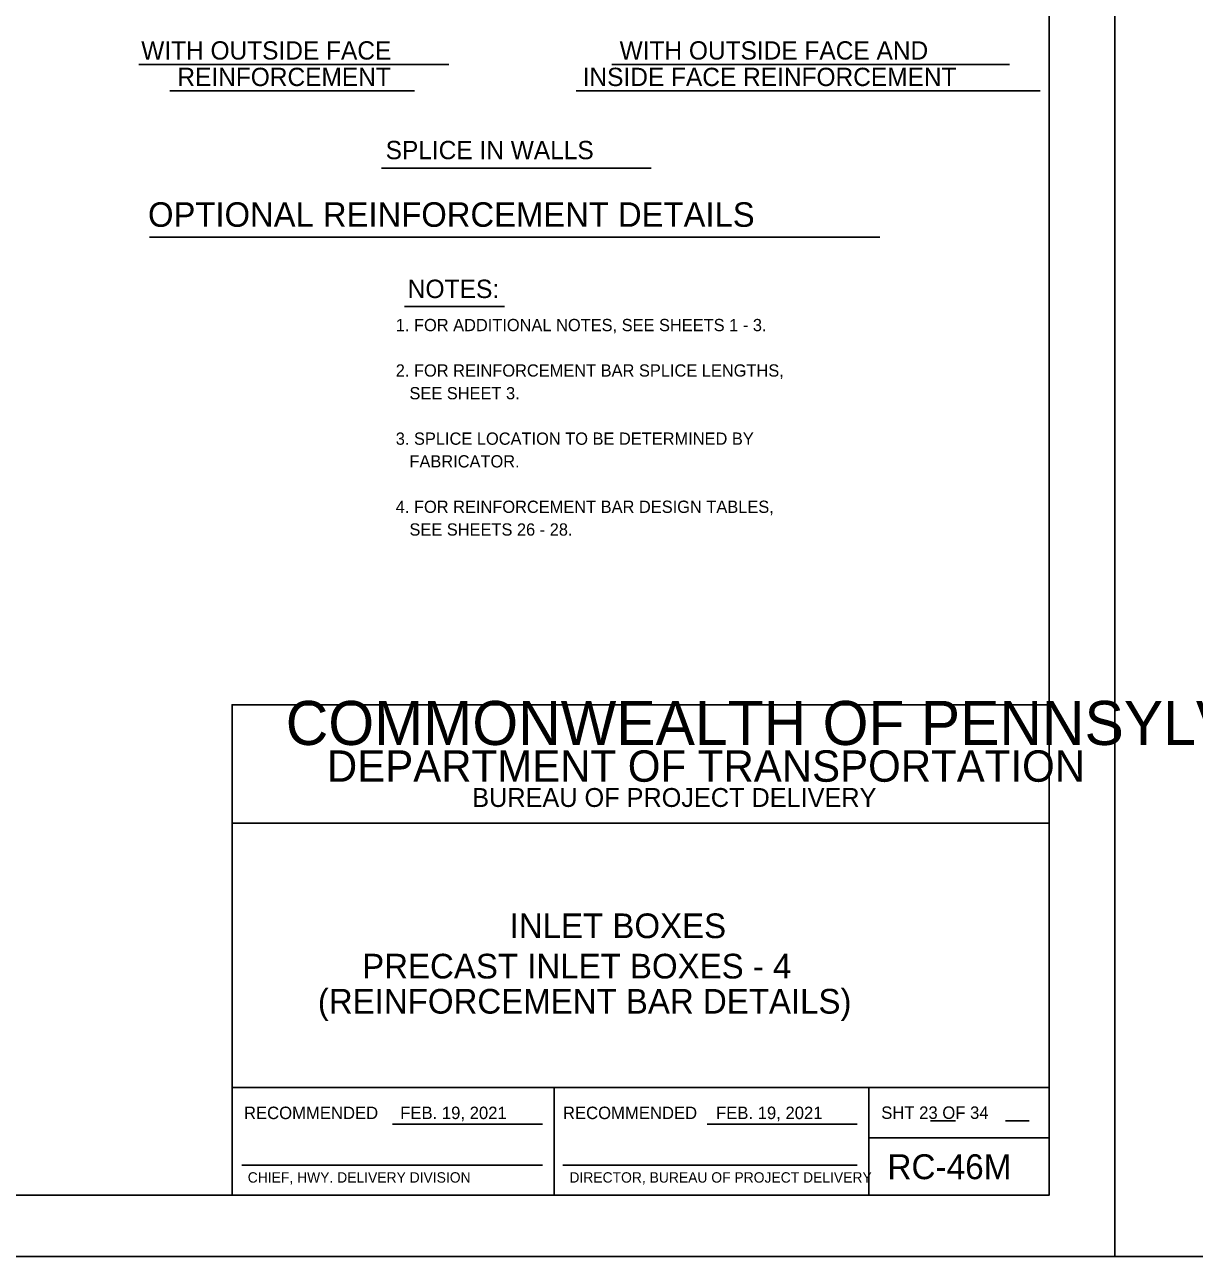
# Model space of a CAD drawing. Extents: x -6420 to 49575, y -4552 to 11624.
# Drawn here: x 3741 to 4680, y 1880 to 2869 of the extents above; entities that cross this region are included whole.
import ezdxf

# ---------------------------------------------------------------- set-up
doc = ezdxf.new("R2010")
doc.units = 0
doc.layers.add('1', color=7, linetype='Continuous')
doc.layers.add('PLT-BNDY', color=7, linetype='Continuous')

msp = doc.modelspace()

# ---------------------------------------------------------------- linework, layer by layer
at = {"layer": '1'}
for p, q in [((3832.9, 2836.74), (4081.77, 2836.74)), ((4212.61, 2836.74), (4531.99, 2836.74)), ((3857.74, 2815.54), (4054.28, 2815.54)), ((4183.95, 2815.54), (4556.56, 2815.54)), ((4027.74, 2753.54), (4244.15, 2753.54)), ((3841.39, 2698.14), (4427.77, 2698.14)), ((4046.14, 2642.42), (4126.56, 2642.42)), ((4468.39, 1988.68), (4488.54, 1988.68)), ((4528.78, 1988.68), (4547.59, 1988.68)), ((4036.69, 1986.04), (4157.1, 1986.04)), ((4289.32, 1986.04), (4409.72, 1986.04)), ((3915.57, 1952.98), (4157.1, 1952.98)), ((4173.24, 1952.98), (4409.72, 1952.98))]:
    msp.add_line(p, q, dxfattribs=at)
msp.add_lwpolyline([(4563.89, 1929.01), (4563.89, 3779.41), (1985.15, 3779.41), (1985.15, 1929.01), (4563.89, 1929.01), (4563.89, 2015.49), (3907.72, 2015.49), (3907.72, 2227.69), (4563.89, 2227.69), (4563.89, 2322.72), (3907.72, 2322.72), (3907.72, 1929.01), (4166.25, 1929.01), (4166.25, 2015.49), (4166.25, 1929.01), (4418.88, 1929.01), (4418.88, 2015.49), (4418.88, 1975.09), (4563.89, 1975.09)], dxfattribs=at)
at = {"layer": 'PLT-BNDY'}
for points in [[(1857.19, 3828.62), (4616.38, 3828.62), (4616.38, 1879.8), (1857.19, 1879.8)], [(4616.38, 3828.62), (7375.57, 3828.62), (7375.57, 1879.8), (4616.38, 1879.8)]]:
    msp.add_lwpolyline(points, close=True, dxfattribs=at)

# ---------------------------------------------------------------- texts
at = {"layer": '1'}
for s, height, p in [('WITH OUTSIDE FACE', 14.6898, (3834.83, 2840.7)), ('WITH OUTSIDE FACE AND', 14.6898, (4218.91, 2840.7)), ('REINFORCEMENT', 14.6898, (3863.86, 2819.45)), ('INSIDE FACE REINFORCEMENT', 14.6898, (4189.24, 2819.45)), ('SPLICE IN WALLS', 14.6898, (4031.07, 2760.72)), ('OPTIONAL REINFORCEMENT DETAILS', 19.685, (3840.28, 2706.43)), ('NOTES:', 14.764, (4048.75, 2649.24)), (' 1. FOR ADDITIONAL NOTES, SEE SHEETS 1 - 3.', 9.8425, (4035.53, 2622.64)), (' 2. FOR REINFORCEMENT BAR SPLICE LENGTHS,', 9.8425, (4035.53, 2586.16)), ('    SEE SHEET 3.', 9.8425, (4035.53, 2567.92)), (' 3. SPLICE LOCATION TO BE DETERMINED BY', 9.8425, (4035.53, 2531.44)), ('    FABRICATOR.', 9.8425, (4035.53, 2513.21)), (' 4. FOR REINFORCEMENT BAR DESIGN TABLES,', 9.8425, (4035.53, 2476.73)), ('    SEE SHEETS 26 - 28.', 9.8425, (4035.53, 2458.49)), ('COMMONWEALTH OF PENNSYLVANIA', 35.3785, (3950.86, 2290.38)), ('DEPARTMENT OF TRANSPORTATION', 25.2109, (3983.87, 2260.87)), ('BUREAU OF PROJECT DELIVERY', 15.1643, (4100.59, 2240.65)), ('INLET BOXES', 19.8163, (4130.64, 2135.31)), ('PRECAST INLET BOXES - 4', 19.8163, (4012.21, 2102.92)), ('(REINFORCEMENT BAR DETAILS)', 19.8163, (3976.63, 2074.71)), ('RECOMMENDED', 10, (3917.31, 1990.02)), ('FEB. 19, 2021', 10, (4042.78, 1990.02)), ('RECOMMENDED', 10, (4173.4, 1990.02)), ('FEB. 19, 2021', 10, (4296.32, 1990.02)), ('SHT 23 OF 34', 10, (4428.94, 1990.18)), ('RC-46M', 20, (4433.92, 1941.77)), ('CHIEF, HWY. DELIVERY DIVISION', 8.3333, (3920.33, 1939.01)), ('DIRECTOR, BUREAU OF PROJECT DELIVERY', 8.3333, (4178.6, 1939.01))]:
    msp.add_text(s, height=height, dxfattribs=at).set_placement(p)

doc.saveas('drawing.dxf')
